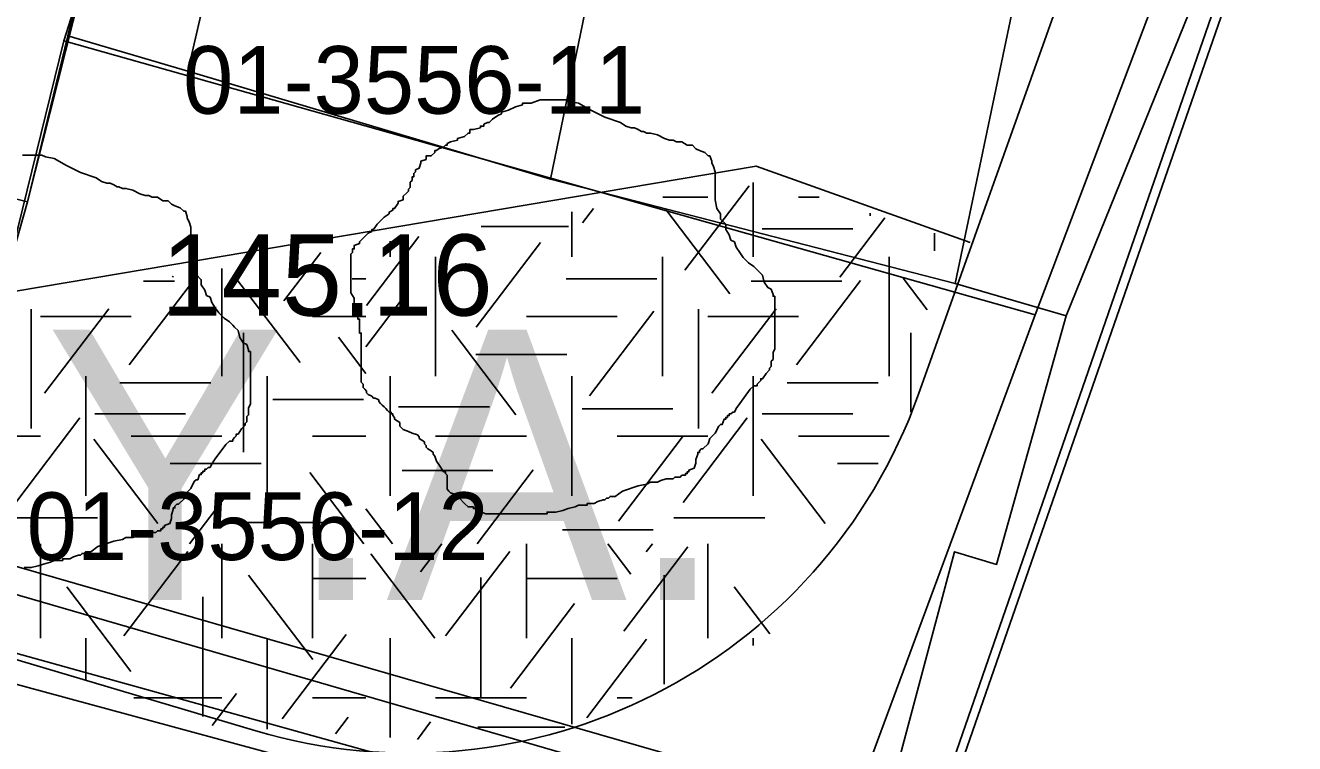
# Model space of a CAD drawing. Extents: x 419101 to 420177, y 4451541 to 4452254.
# Drawn here: x 420053.78 to 420072.57, y 4452158.47 to 4452169.1 of the extents above; entities that cross this region are included whole.
import ezdxf

# ---------------------------------------------------------------- set-up
doc = ezdxf.new("R2010")
doc.units = 0
for name, color, linetype in [('2_KADASTRO', 7, 'Continuous'), ('3_HALİHAZIR', 7, 'Continuous'), ('Level 10', 7, 'Continuous'), ('Level 3', 7, 'Continuous'), ('Level 41', 7, 'Continuous'), ('Level 62', 7, 'Continuous')]:
    doc.layers.add(name, color=color, linetype=linetype)

# ---------------------------------------------------------------- blocks, each defined once
blk = doc.blocks.new('YA')
at = {"layer": 'Level 41'}
blk.add_text('Y.A.', height=4, dxfattribs=at).set_placement((-5.166, -2))

msp = doc.modelspace()

# ---------------------------------------------------------------- linework, layer by layer
at = {"layer": '2_KADASTRO'}
for points in [[(420054.346, 4452168.871), (420055.623, 4452172.888), (420056.024, 4452175.093), (420071.644, 4452172.538), (420068.723, 4452164.818)], [(420046.016, 4452163.251), (420048.501, 4452174.494), (420055.623, 4452172.888), (420054.346, 4452168.871), (420052.507, 4452161.421)], [(420052.507, 4452161.421), (420054.346, 4452168.871), (420068.723, 4452164.818), (420066.025, 4452157.526)]]:
    msp.add_lwpolyline(points, close=True, dxfattribs=at)
at = {"layer": '3_HALİHAZIR'}
for points in [[(420066.337, 4452156.278), (420051.269, 4452160.468), (420030.285, 4452165.948), (420011.001, 4452170.861), (419997.934, 4452174.091), (419997.862, 4452174.131), (419997.777, 4452174.206), (419997.735, 4452174.288), (419999.548, 4452184.737), (420001.653, 4452198.222), (420002.034, 4452200.846), (420002.118, 4452201.645), (420002.172, 4452201.726), (420002.206, 4452201.744), (420002.414, 4452201.745), (420005.431, 4452201.197)], [(420077.907, 4452187.213), (420076.971, 4452184.401), (420071.987, 4452170.694), (420067.522, 4452157.858), (420067.003, 4452156.514), (420066.873, 4452156.31), (420066.751, 4452156.24), (420066.337, 4452156.278)]]:
    msp.add_lwpolyline(points, dxfattribs=at)
for points in [[(420045.708, 4452163.136), (420046.601, 4452166.806), (420046.97, 4452168.194), (420047.089, 4452168.606), (420048.839, 4452174.661), (420049.001, 4452175.222), (420053.102, 4452174.334), (420052.933, 4452173.778), (420055.564, 4452173.195), (420055.153, 4452171.823), (420053.809, 4452166.487), (420052.273, 4452161.075), (420045.609, 4452162.91)], [(420055.153, 4452171.823), (420055.564, 4452173.195), (420052.933, 4452173.778), (420053.102, 4452174.334), (420049.001, 4452175.222), (420046.97, 4452168.194), (420053.809, 4452166.487), (420054.402, 4452168.945)], [(420067.538, 4452165.28), (420061.547, 4452166.826), (420056.181, 4452168.424), (420054.402, 4452168.945), (420055.153, 4452171.823), (420056.865, 4452171.382), (420057.735, 4452175.14), (420063.008, 4452173.903), (420069.147, 4452172.956), (420069.237, 4452173.309), (420072.315, 4452172.533), (420069.184, 4452164.802)], [(420063.008, 4452173.903), (420061.547, 4452166.826), (420056.181, 4452168.424), (420057.735, 4452175.14)], [(420061.547, 4452166.826), (420063.008, 4452173.903), (420069.147, 4452172.956), (420067.538, 4452165.28)], [(420056.181, 4452168.424), (420054.402, 4452168.945), (420055.153, 4452171.823), (420056.865, 4452171.382)], [(420052.273, 4452161.075), (420053.809, 4452166.487), (420054.402, 4452168.945), (420056.181, 4452168.424), (420061.547, 4452166.826), (420067.538, 4452165.28), (420069.184, 4452164.802), (420068.154, 4452161.124), (420067.528, 4452161.312), (420066.373, 4452156.986)]]:
    msp.add_lwpolyline(points, close=True, dxfattribs=at)
at = {"layer": 'Level 10'}
msp.add_lwpolyline([(420007.467, 4452236.285), (419997.353, 4452174.616), (420066.674, 4452155.814), (420089.449, 4452221.455), (420009.019, 4452236.269)], dxfattribs=at)
at = {"layer": 'Level 3'}
for points in [[(420058.67, 4452164.858), (420058.67, 4452164.884), (420058.67, 4452164.909), (420058.644, 4452164.935), (420058.644, 4452164.961), (420058.644, 4452164.987), (420058.644, 4452165.013), (420058.644, 4452165.039), (420058.644, 4452165.065), (420058.592, 4452165.143), (420058.592, 4452165.221), (420058.592, 4452165.247), (420058.592, 4452165.325), (420058.592, 4452165.403), (420058.592, 4452165.429), (420058.592, 4452165.455), (420058.592, 4452165.481), (420058.592, 4452165.507), (420058.592, 4452165.533), (420058.592, 4452165.559), (420058.592, 4452165.585), (420058.592, 4452165.611), (420058.592, 4452165.637), (420058.592, 4452165.715), (420058.618, 4452165.74), (420058.618, 4452165.766), (420058.618, 4452165.792), (420058.644, 4452165.792), (420058.644, 4452165.818), (420058.644, 4452165.844), (420058.722, 4452165.87), (420058.722, 4452165.896), (420058.8, 4452165.974), (420058.852, 4452166.026), (420058.903, 4452166.052), (420058.903, 4452166.078), (420058.929, 4452166.078), (420058.981, 4452166.156), (420059.033, 4452166.208), (420059.085, 4452166.26), (420059.163, 4452166.312), (420059.163, 4452166.338), (420059.215, 4452166.364), (420059.215, 4452166.39), (420059.241, 4452166.39), (420059.293, 4452166.468), (420059.293, 4452166.494), (420059.37, 4452166.52), (420059.37, 4452166.545), (420059.37, 4452166.571), (420059.422, 4452166.623), (420059.448, 4452166.649), (420059.448, 4452166.675), (420059.474, 4452166.701), (420059.474, 4452166.727), (420059.474, 4452166.753), (420059.474, 4452166.779), (420059.5, 4452166.805), (420059.5, 4452166.831), (420059.5, 4452166.857), (420059.526, 4452166.857), (420059.526, 4452166.883), (420059.526, 4452166.909), (420059.552, 4452166.935), (420059.552, 4452166.961), (420059.604, 4452166.987), (420059.63, 4452167.065), (420059.63, 4452167.091), (420059.708, 4452167.117), (420059.708, 4452167.143), (420059.708, 4452167.169), (420059.785, 4452167.169), (420059.837, 4452167.221), (420059.837, 4452167.247), (420059.863, 4452167.247), (420059.889, 4452167.273), (420059.967, 4452167.299), (420059.993, 4452167.325), (420060.019, 4452167.325), (420060.019, 4452167.351), (420060.071, 4452167.376), (420060.175, 4452167.402), (420060.175, 4452167.428), (420060.278, 4452167.454), (420060.33, 4452167.506), (420060.356, 4452167.506), (420060.356, 4452167.532), (420060.356, 4452167.558), (420060.408, 4452167.558), (420060.512, 4452167.584), (420060.512, 4452167.61), (420060.538, 4452167.61), (420060.564, 4452167.61), (420060.564, 4452167.636), (420060.616, 4452167.662), (420060.642, 4452167.662), (420060.693, 4452167.714), (420060.771, 4452167.766), (420060.823, 4452167.792), (420060.823, 4452167.818), (420060.927, 4452167.844)], [(420060.927, 4452167.844), (420061.031, 4452167.896), (420061.134, 4452167.922), (420061.134, 4452167.948), (420061.16, 4452167.948), (420061.186, 4452167.948), (420061.264, 4452167.948), (420061.394, 4452168), (420061.498, 4452168), (420061.575, 4452168), (420061.627, 4452168), (420061.705, 4452168), (420061.757, 4452168), (420061.783, 4452168), (420061.835, 4452167.974), (420061.965, 4452167.948), (420062.146, 4452167.844), (420062.354, 4452167.74), (420062.587, 4452167.662), (420062.665, 4452167.61), (420062.743, 4452167.584), (420062.795, 4452167.584), (420062.847, 4452167.558), (420062.898, 4452167.532), (420062.924, 4452167.532), (420062.976, 4452167.506), (420063.028, 4452167.506), (420063.132, 4452167.48), (420063.236, 4452167.428), (420063.313, 4452167.402), (420063.365, 4452167.402), (420063.417, 4452167.376), (420063.469, 4452167.376), (420063.495, 4452167.376), (420063.573, 4452167.325), (420063.651, 4452167.325), (420063.703, 4452167.273), (420063.754, 4452167.247), (420063.832, 4452167.221), (420063.884, 4452167.169), (420063.91, 4452167.169), (420063.936, 4452167.091), (420063.936, 4452167.065), (420063.962, 4452167.013), (420063.988, 4452166.935), (420063.988, 4452166.909), (420063.988, 4452166.831), (420063.988, 4452166.779), (420063.988, 4452166.701), (420063.988, 4452166.675), (420063.988, 4452166.597), (420063.988, 4452166.52), (420064.014, 4452166.39), (420064.066, 4452166.312), (420064.066, 4452166.234), (420064.144, 4452166.156), (420064.144, 4452166.078), (420064.195, 4452166), (420064.221, 4452165.922), (420064.273, 4452165.896), (420064.299, 4452165.818), (420064.351, 4452165.74), (420064.403, 4452165.663), (420064.481, 4452165.585), (420064.559, 4452165.533), (420064.61, 4452165.481), (420064.636, 4452165.455), (420064.688, 4452165.403), (420064.714, 4452165.299), (420064.766, 4452165.221), (420064.818, 4452165.195), (420064.844, 4452165.117), (420064.844, 4452165.091), (420064.87, 4452165.091), (420064.87, 4452165.065), (420064.87, 4452165.039), (420064.87, 4452164.987), (420064.87, 4452164.884), (420064.87, 4452164.832), (420064.87, 4452164.754), (420064.87, 4452164.676), (420064.87, 4452164.598), (420064.87, 4452164.52), (420064.87, 4452164.442), (420064.87, 4452164.39), (420064.87, 4452164.312), (420064.844, 4452164.26), (420064.844, 4452164.156), (420064.818, 4452164.13), (420064.818, 4452164.053), (420064.792, 4452164.027), (420064.792, 4452164.001), (420064.74, 4452163.949), (420064.688, 4452163.871), (420064.662, 4452163.871), (420064.662, 4452163.845), (420064.636, 4452163.819), (420064.61, 4452163.793), (420064.61, 4452163.767), (420064.585, 4452163.767), (420064.559, 4452163.767)], [(420053.734, 4452167.181), (420053.811, 4452167.181), (420053.863, 4452167.181), (420053.941, 4452167.181), (420053.993, 4452167.181), (420054.019, 4452167.181), (420054.071, 4452167.155), (420054.201, 4452167.129), (420054.382, 4452167.025), (420054.59, 4452166.921), (420054.823, 4452166.843), (420054.901, 4452166.791), (420054.979, 4452166.765), (420055.031, 4452166.765), (420055.083, 4452166.739), (420055.134, 4452166.713), (420055.16, 4452166.713), (420055.212, 4452166.687), (420055.264, 4452166.687), (420055.368, 4452166.661), (420055.472, 4452166.609), (420055.549, 4452166.583), (420055.601, 4452166.583), (420055.653, 4452166.557), (420055.705, 4452166.557), (420055.731, 4452166.557), (420055.809, 4452166.506), (420055.887, 4452166.506), (420055.939, 4452166.454), (420055.99, 4452166.428), (420056.068, 4452166.402), (420056.12, 4452166.35), (420056.146, 4452166.35), (420056.172, 4452166.272), (420056.172, 4452166.246), (420056.198, 4452166.194), (420056.224, 4452166.116), (420056.224, 4452166.09), (420056.224, 4452166.012), (420056.224, 4452165.96), (420056.224, 4452165.882), (420056.224, 4452165.856), (420056.224, 4452165.778), (420056.224, 4452165.701), (420056.25, 4452165.571), (420056.302, 4452165.493), (420056.302, 4452165.415), (420056.38, 4452165.337), (420056.38, 4452165.259), (420056.431, 4452165.181), (420056.457, 4452165.103), (420056.509, 4452165.077), (420056.535, 4452164.999), (420056.587, 4452164.921), (420056.639, 4452164.844), (420056.717, 4452164.766), (420056.795, 4452164.714), (420056.846, 4452164.662), (420056.872, 4452164.636), (420056.924, 4452164.584), (420056.95, 4452164.48), (420057.002, 4452164.402), (420057.054, 4452164.376), (420057.08, 4452164.298), (420057.08, 4452164.272), (420057.106, 4452164.272), (420057.106, 4452164.246), (420057.106, 4452164.22), (420057.106, 4452164.168), (420057.106, 4452164.065), (420057.106, 4452164.013), (420057.106, 4452163.935), (420057.106, 4452163.857), (420057.106, 4452163.779), (420057.106, 4452163.701), (420057.106, 4452163.623), (420057.106, 4452163.571), (420057.106, 4452163.493), (420057.08, 4452163.441), (420057.08, 4452163.337), (420057.054, 4452163.311), (420057.054, 4452163.234), (420057.028, 4452163.208), (420057.028, 4452163.182), (420056.976, 4452163.13), (420056.924, 4452163.052), (420056.898, 4452163.052), (420056.898, 4452163.026), (420056.872, 4452163), (420056.846, 4452162.974), (420056.846, 4452162.948), (420056.821, 4452162.948), (420056.795, 4452162.948)], [(420060.616, 4452161.871), (420060.59, 4452161.871), (420060.46, 4452161.923), (420060.434, 4452161.949), (420060.408, 4452161.949), (420060.408, 4452161.975), (420060.33, 4452161.975), (420060.278, 4452162.027), (420060.201, 4452162.105), (420060.149, 4452162.157), (420060.071, 4452162.183), (420060.045, 4452162.209), (420060.019, 4452162.235), (420060.019, 4452162.261), (420060.019, 4452162.339), (420060.019, 4452162.417), (420060.019, 4452162.442), (420059.993, 4452162.468), (420059.993, 4452162.494), (420059.967, 4452162.494), (420059.915, 4452162.572), (420059.863, 4452162.65), (420059.837, 4452162.728), (420059.811, 4452162.754), (420059.811, 4452162.78), (420059.785, 4452162.806), (420059.734, 4452162.832), (420059.708, 4452162.858), (420059.708, 4452162.884), (420059.682, 4452162.91), (420059.682, 4452162.936), (420059.604, 4452162.988), (420059.604, 4452163.014), (420059.578, 4452163.04), (420059.5, 4452163.066), (420059.448, 4452163.092), (420059.37, 4452163.118), (420059.344, 4452163.144), (420059.319, 4452163.17), (420059.319, 4452163.196), (420059.319, 4452163.222), (420059.241, 4452163.273), (420059.241, 4452163.299), (420059.215, 4452163.325), (420059.215, 4452163.351), (420059.189, 4452163.351), (420059.189, 4452163.377), (420059.163, 4452163.377), (420059.137, 4452163.403), (420059.111, 4452163.429), (420059.085, 4452163.455), (420059.059, 4452163.481), (420059.033, 4452163.507), (420059.007, 4452163.533), (420059.007, 4452163.559), (420058.955, 4452163.585), (420058.929, 4452163.585), (420058.903, 4452163.611), (420058.852, 4452163.637), (420058.826, 4452163.663), (420058.826, 4452163.689), (420058.8, 4452163.715), (420058.774, 4452163.741), (420058.774, 4452163.767), (420058.774, 4452163.793), (420058.748, 4452163.819), (420058.748, 4452163.845), (420058.748, 4452163.871), (420058.748, 4452163.949), (420058.748, 4452164.001), (420058.748, 4452164.027), (420058.748, 4452164.053), (420058.748, 4452164.078), (420058.748, 4452164.104), (420058.748, 4452164.13), (420058.748, 4452164.156), (420058.748, 4452164.182), (420058.748, 4452164.208), (420058.748, 4452164.234), (420058.748, 4452164.26), (420058.748, 4452164.286), (420058.748, 4452164.312), (420058.748, 4452164.338), (420058.748, 4452164.364), (420058.748, 4452164.39), (420058.748, 4452164.416), (420058.748, 4452164.494), (420058.748, 4452164.52), (420058.748, 4452164.546), (420058.722, 4452164.546), (420058.722, 4452164.572), (420058.722, 4452164.598), (420058.722, 4452164.624), (420058.722, 4452164.65), (420058.722, 4452164.676), (420058.722, 4452164.702), (420058.722, 4452164.728), (420058.722, 4452164.754), (420058.696, 4452164.754), (420058.696, 4452164.78), (420058.696, 4452164.806)], [(420064.559, 4452163.767), (420064.507, 4452163.715), (420064.351, 4452163.507), (420064.299, 4452163.429), (420064.273, 4452163.377), (420064.247, 4452163.377), (420064.221, 4452163.351), (420064.195, 4452163.351), (420064.195, 4452163.325), (420064.169, 4452163.325), (420064.169, 4452163.299), (420064.144, 4452163.299), (420064.144, 4452163.273), (420064.118, 4452163.273), (420064.092, 4452163.196), (420064.066, 4452163.196), (420064.04, 4452163.17), (420063.988, 4452163.066), (420063.91, 4452162.988), (420063.884, 4452162.91), (420063.806, 4452162.832), (420063.78, 4452162.832), (420063.754, 4452162.806), (420063.754, 4452162.78), (420063.728, 4452162.78), (420063.728, 4452162.754), (420063.703, 4452162.676), (420063.703, 4452162.624), (420063.677, 4452162.546), (420063.599, 4452162.52), (420063.599, 4452162.494), (420063.573, 4452162.494), (420063.573, 4452162.468), (420063.547, 4452162.468), (420063.547, 4452162.442), (420063.521, 4452162.442), (420063.495, 4452162.442), (420063.469, 4452162.417), (420063.443, 4452162.417), (420063.417, 4452162.417), (420063.391, 4452162.417), (420063.365, 4452162.391), (420063.339, 4452162.391), (420063.313, 4452162.391), (420063.287, 4452162.391), (420063.262, 4452162.391), (420063.184, 4452162.365), (420063.132, 4452162.339), (420063.054, 4452162.339), (420063.028, 4452162.339), (420062.976, 4452162.313), (420062.847, 4452162.287), (420062.613, 4452162.209), (420062.509, 4452162.131), (420062.431, 4452162.131), (420062.406, 4452162.105), (420062.38, 4452162.105), (420062.354, 4452162.079), (420062.328, 4452162.079), (420062.25, 4452162.053), (420062.198, 4452162.027), (420062.172, 4452162.027), (420062.146, 4452162.027), (420062.12, 4452162.027), (420062.094, 4452162.027), (420062.094, 4452162.001), (420062.068, 4452162.001), (420062.042, 4452162.001), (420061.965, 4452162.001), (420061.913, 4452161.975), (420061.809, 4452161.949), (420061.731, 4452161.923), (420061.627, 4452161.897), (420061.575, 4452161.897), (420061.549, 4452161.897), (420061.524, 4452161.897), (420061.498, 4452161.897), (420061.498, 4452161.871), (420061.472, 4452161.871), (420061.446, 4452161.871), (420061.42, 4452161.871), (420061.394, 4452161.871), (420061.368, 4452161.871), (420061.342, 4452161.871), (420061.316, 4452161.871), (420061.29, 4452161.871), (420061.264, 4452161.871), (420061.186, 4452161.871), (420061.134, 4452161.871), (420061.057, 4452161.871), (420061.005, 4452161.871), (420060.979, 4452161.871), (420060.953, 4452161.871), (420060.901, 4452161.871), (420060.823, 4452161.871), (420060.797, 4452161.871), (420060.745, 4452161.871), (420060.719, 4452161.871), (420060.667, 4452161.871), (420060.642, 4452161.871), (420060.616, 4452161.871)], [(420056.795, 4452162.948), (420056.743, 4452162.896), (420056.587, 4452162.688), (420056.535, 4452162.61), (420056.509, 4452162.558), (420056.483, 4452162.558), (420056.457, 4452162.532), (420056.431, 4452162.532), (420056.431, 4452162.506), (420056.405, 4452162.506), (420056.405, 4452162.48), (420056.38, 4452162.48), (420056.38, 4452162.454), (420056.354, 4452162.454), (420056.328, 4452162.377), (420056.302, 4452162.377), (420056.276, 4452162.351), (420056.224, 4452162.247), (420056.146, 4452162.169), (420056.12, 4452162.091), (420056.042, 4452162.013), (420056.016, 4452162.013), (420055.99, 4452161.987), (420055.99, 4452161.961), (420055.964, 4452161.961), (420055.964, 4452161.935), (420055.939, 4452161.857), (420055.939, 4452161.805), (420055.913, 4452161.727), (420055.835, 4452161.701), (420055.835, 4452161.675), (420055.809, 4452161.675), (420055.809, 4452161.649), (420055.783, 4452161.649), (420055.783, 4452161.623), (420055.757, 4452161.623), (420055.731, 4452161.623), (420055.705, 4452161.598), (420055.679, 4452161.598), (420055.653, 4452161.598), (420055.627, 4452161.598), (420055.601, 4452161.572), (420055.575, 4452161.572), (420055.549, 4452161.572), (420055.523, 4452161.572), (420055.498, 4452161.572), (420055.42, 4452161.546), (420055.368, 4452161.52), (420055.29, 4452161.52), (420055.264, 4452161.52), (420055.212, 4452161.494), (420055.083, 4452161.468), (420054.849, 4452161.39), (420054.745, 4452161.312), (420054.667, 4452161.312), (420054.642, 4452161.286), (420054.616, 4452161.286), (420054.59, 4452161.26), (420054.564, 4452161.26), (420054.486, 4452161.234), (420054.434, 4452161.208), (420054.408, 4452161.208), (420054.382, 4452161.208), (420054.356, 4452161.208), (420054.33, 4452161.208), (420054.33, 4452161.182), (420054.304, 4452161.182), (420054.278, 4452161.182), (420054.201, 4452161.182), (420054.149, 4452161.156), (420054.045, 4452161.13), (420053.967, 4452161.104), (420053.863, 4452161.078), (420053.811, 4452161.078), (420053.785, 4452161.078), (420053.76, 4452161.078)]]:
    msp.add_lwpolyline(points, dxfattribs=at)
at = {"layer": 'Level 41'}
for p, q in [((420063.54, 4452165.478), (420064.491, 4452166.727)), ((420064.55, 4452166.773), (420064.55, 4452165.674)), ((420063.213, 4452166.557), (420063.878, 4452166.557)), ((420065.221, 4452166.557), (420065.526, 4452166.557)), ((420061.864, 4452166.339), (420061.864, 4452165.674)), ((420062.023, 4452166.179), (420062.184, 4452166.391)), ((420064.206, 4452165.128), (420063.256, 4452166.377)), ((420066.282, 4452166.321), (420066.282, 4452166.284)), ((420065.831, 4452165.373), (420066.499, 4452166.253)), ((420058.826, 4452164.953), (420059.602, 4452165.975)), ((420060.522, 4452166.123), (420061.816, 4452166.123)), ((420064.681, 4452166.087), (420066.024, 4452166.087)), ((420067.236, 4452166.023), (420067.236, 4452165.765)), ((420067.236, 4452166.023), (420067.236, 4452165.765)), ((420059.178, 4452165.674), (420059.178, 4452165.906)), ((420060.451, 4452164.636), (420061.4, 4452165.886)), ((420057.603, 4452165.022), (420058.149, 4452165.74)), ((420059.849, 4452165.674), (420059.849, 4452163.907)), ((420063.207, 4452165.674), (420063.207, 4452163.907)), ((420066.564, 4452165.674), (420066.564, 4452163.907)), ((420055.952, 4452165.373), (420055.963, 4452165.388)), ((420056.685, 4452165.504), (420056.685, 4452163.907)), ((420055.312, 4452164.076), (420056.262, 4452165.326)), ((420055.524, 4452165.317), (420055.985, 4452165.317)), ((420057.842, 4452164.11), (420056.893, 4452165.359)), ((420058.612, 4452165.35), (420058.816, 4452165.35)), ((420061.779, 4452165.35), (420063.122, 4452165.35)), ((420064.521, 4452165.317), (420065.864, 4452165.317)), ((420065.191, 4452164.076), (420066.141, 4452165.326)), ((420067.127, 4452164.892), (420066.772, 4452165.359)), ((420058.816, 4452164.344), (420059.375, 4452165.08)), ((420053.86, 4452164.902), (420053.86, 4452163.134)), ((420054.06, 4452163.656), (420055.009, 4452164.905)), ((420062.128, 4452163.62), (420063.078, 4452164.87)), ((420063.739, 4452164.902), (420063.739, 4452163.134)), ((420063.939, 4452163.656), (420064.888, 4452164.905)), ((420053.999, 4452164.79), (420055.342, 4452164.79)), ((420058.028, 4452164.79), (420058.816, 4452164.79)), ((420061.192, 4452164.79), (420062.535, 4452164.79)), ((420063.878, 4452164.79), (420065.221, 4452164.79)), ((420057.003, 4452164.552), (420057.003, 4452162.784)), ((420058.816, 4452163.95), (420058.41, 4452164.484)), ((420061.036, 4452163.339), (420060.087, 4452164.589)), ((420066.882, 4452164.552), (420066.882, 4452163.377)), ((420060.446, 4452164.23), (420061.789, 4452164.23)), ((420054.671, 4452162.139), (420054.671, 4452163.907)), ((420057.357, 4452162.139), (420057.357, 4452163.907)), ((420059.178, 4452162.139), (420059.178, 4452163.907)), ((420061.864, 4452162.139), (420061.864, 4452163.907)), ((420064.55, 4452162.139), (420064.55, 4452163.907)), ((420055.176, 4452163.809), (420056.519, 4452163.809)), ((420065.055, 4452163.809), (420066.398, 4452163.809)), ((420057.439, 4452163.564), (420058.782, 4452163.564)), ((420054.802, 4452163.353), (420056.145, 4452163.353)), ((420059.301, 4452163.458), (420060.644, 4452163.458)), ((420062.018, 4452163.424), (420063.361, 4452163.424)), ((420064.681, 4452163.353), (420066.024, 4452163.353)), ((420053.635, 4452162.042), (420054.584, 4452163.292)), ((420063.514, 4452162.042), (420064.463, 4452163.292)), ((420052.656, 4452163.023), (420053.999, 4452163.023)), ((420055.738, 4452161.728), (420054.788, 4452162.977)), ((420055.342, 4452163.023), (420056.685, 4452163.023)), ((420058.028, 4452163.023), (420058.816, 4452163.023)), ((420059.849, 4452163.023), (420061.192, 4452163.023)), ((420062.535, 4452163.023), (420063.878, 4452163.023)), ((420062.554, 4452161.763), (420063.503, 4452163.012)), ((420065.617, 4452161.728), (420064.667, 4452162.977)), ((420065.221, 4452163.023), (420066.564, 4452163.023)), ((420055.921, 4452162.616), (420057.264, 4452162.616)), ((420065.8, 4452162.616), (420066.398, 4452162.616)), ((420058.787, 4452161.43), (420057.985, 4452162.486)), ((420059.355, 4452162.512), (420060.697, 4452162.512)), ((420060.463, 4452161.43), (420061.292, 4452162.521)), ((420056.204, 4452161.43), (420056.741, 4452162.136)), ((420053.498, 4452161.811), (420054.841, 4452161.811)), ((420059.21, 4452161.43), (420058.816, 4452161.948)), ((420063.377, 4452161.811), (420064.72, 4452161.811)), ((420056.96, 4452161.742), (420058.303, 4452161.742)), ((420061.725, 4452161.636), (420063.068, 4452161.636)), ((420053.999, 4452161.43), (420053.999, 4452160.032)), ((420055.232, 4452160.067), (420056.181, 4452161.317)), ((420056.685, 4452161.43), (420056.685, 4452160.032)), ((420058.028, 4452161.43), (420058.028, 4452160.032)), ((420058.028, 4452161.43), (420058.028, 4452160.032)), ((420059.837, 4452160.032), (420058.888, 4452161.282)), ((420059.626, 4452161.013), (420059.943, 4452161.43)), ((420059.997, 4452160.067), (420060.946, 4452161.317)), ((420061.192, 4452161.43), (420061.192, 4452160.032)), ((420062.741, 4452160.978), (420062.397, 4452161.43)), ((420062.634, 4452160.136), (420063.584, 4452161.386)), ((420062.967, 4452161.31), (420063.058, 4452161.43)), ((420063.878, 4452161.43), (420063.878, 4452160.032)), ((420058.029, 4452159.716), (420057.08, 4452160.965)), ((420058.028, 4452160.916), (420058.816, 4452160.916)), ((420060.517, 4452160.928), (420060.517, 4452159.161)), ((420061.192, 4452160.916), (420062.535, 4452160.916)), ((420063.234, 4452160.963), (420063.234, 4452159.354)), ((420055.339, 4452159.541), (420054.39, 4452160.79)), ((420064.795, 4452160.098), (420064.269, 4452160.79)), ((420056.403, 4452160.642), (420056.403, 4452158.875)), ((420060.957, 4452159.295), (420061.906, 4452160.545)), ((420054.671, 4452160.032), (420054.671, 4452159.399)), ((420057.357, 4452160.032), (420057.357, 4452158.686)), ((420057.357, 4452160.032), (420057.357, 4452158.686)), ((420057.577, 4452158.839), (420058.526, 4452160.089)), ((420059.178, 4452158.561), (420059.178, 4452160.032)), ((420061.864, 4452160.032), (420061.864, 4452158.758)), ((420062.088, 4452158.856), (420062.972, 4452160.02)), ((420064.55, 4452160.032), (420064.55, 4452159.926)), ((420056.543, 4452158.742), (420056.901, 4452159.214)), ((420055.38, 4452159.148), (420056.685, 4452159.148)), ((420058.028, 4452159.148), (420058.816, 4452159.148)), ((420059.849, 4452159.148), (420061.192, 4452159.148)), ((420062.535, 4452159.148), (420062.76, 4452159.148)), ((420058.366, 4452158.617), (420058.553, 4452158.862)), ((420059.578, 4452158.533), (420059.775, 4452158.793)), ((420060.473, 4452158.714), (420061.762, 4452158.714))]:
    msp.add_line(p, q, dxfattribs=at)
at = {"layer": 'Level 62'}
for p, q in [((420066.999, 4452163.645), (420086.948, 4452219.57)), ((420007.686, 4452173.351), (420057.189, 4452158.663))]:
    msp.add_line(p, q, dxfattribs=at)
msp.add_lwpolyline([(420048.85, 4452161.137), (420049.857, 4452164.532), (420064.592, 4452167.019), (420067.763, 4452165.888)], dxfattribs=at)
msp.add_arc((420059.464, 4452166.333), 8, 253.4748, 340.3678, dxfattribs=at)

# ---------------------------------------------------------------- block references
at = {"layer": 'Level 41'}
msp.add_blockref('YA', (420059.228, 4452162.597), dxfattribs=at)
msp.add_blockref('YA', (420059.228, 4452162.597), dxfattribs=at)

# ---------------------------------------------------------------- texts
at = {"layer": '2_KADASTRO'}
for s, p in [('01-3556-11', (420056.11, 4452167.793)), ('01-3556-12', (420053.794, 4452161.189))]:
    msp.add_text(s, height=1, dxfattribs=at).set_placement(p)
at = {"layer": '3_HALİHAZIR'}
msp.add_text('145.16', height=1.2, dxfattribs=at).set_placement((420055.786, 4452164.806))

doc.saveas('drawing.dxf')
